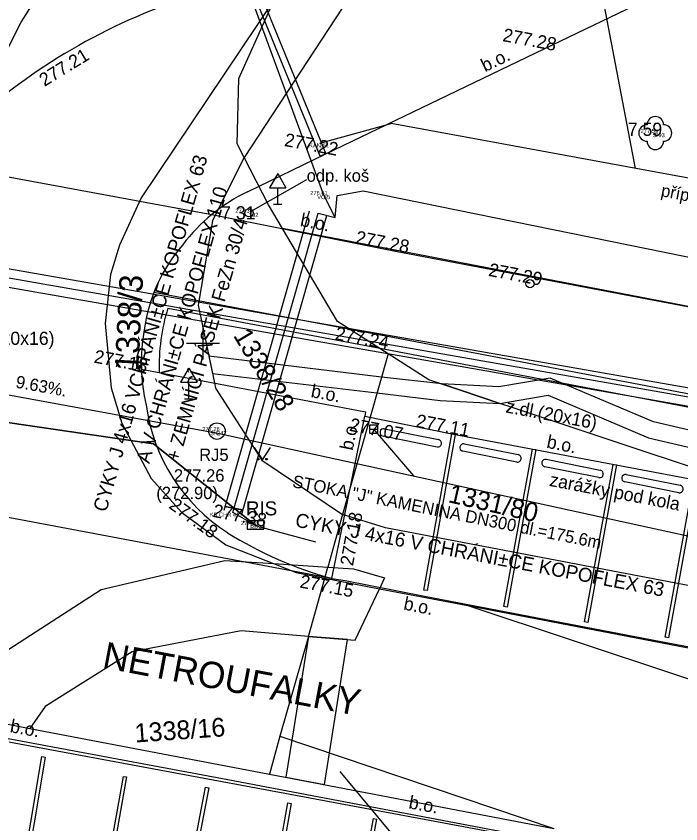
# Model space of a CAD drawing. Extents: x -601602 to -600882, y -1162594 to -1161950.
# Drawn here: x -601230.67 to -601210.51, y -1162089.58 to -1162065.09 of the extents above; entities that cross this region are included whole.
import ezdxf

# ---------------------------------------------------------------- set-up
doc = ezdxf.new("R2010")
doc.units = 0
for name, color, linetype in [('BODY', 7, 'Continuous'), ('BODY_CISLA', 7, 'Continuous'), ('BODY_KODY', 7, 'Continuous'), ('BODY_VYSKY_CELE', 7, 'Continuous'), ('G_TEXTY', 7, 'Continuous'), ('G_ZELEN', 7, 'Continuous'), ('G_ZNACKY', 7, 'Continuous'), ('H_KOTY_VYSKOVE', 7, 'Continuous'), ('H_VYSKY_PREVZATE', 7, 'Continuous'), ('IS_CHRÁNIČKY', 7, 'Continuous'), ('IS_KAN_JEDNOTNA', 7, 'Continuous'), ('IS_KAN_SPLASKOVA', 7, 'Continuous'), ('IS_ODVODNĚNÍ', 7, 'Continuous'), ('IS_VO', 7, 'Continuous'), ('IS_VO_AREAL', 7, 'Continuous'), ('IS_VO_PRELOZKA', 7, 'Continuous'), ('KN_Hranice parcel', 7, 'Continuous'), ('KN_Parcelní čísla', 7, 'Continuous'), ('KN_Pop  PČ popisy', 7, 'Continuous'), ('KN_Vnitřní kresba', 7, 'Continuous'), ('KN_Věcná břemena k části', 7, 'Continuous'), ('Vrstva 14', 7, 'Continuous'), ('Vrstva 19', 7, 'Continuous'), ('Vrstva 25', 7, 'Continuous'), ('Vrstva 26', 7, 'Continuous'), ('Vrstva 49', 7, 'Continuous'), ('VRSTVA 5', 7, 'Continuous'), ('Vrstva 7', 7, 'Continuous'), ('X_SOUR_KRIZKY_SEVER', 7, 'Continuous')]:
    doc.layers.add(name, color=color, linetype=linetype)

# ---------------------------------------------------------------- blocks, each defined once
blk = doc.blocks.new('POINT_DISPLAY')
blk.add_line((0, 0), (0, 0))

msp = doc.modelspace()

# ---------------------------------------------------------------- linework, layer by layer
at = {"layer": 'G_TEXTY'}
msp.add_line((-601221.866, -1162070.048), (-601223.549, -1162071.009), dxfattribs=at)
at = {"layer": 'G_ZELEN'}
msp.add_circle((-601211.29, -1162068.63), 0.00025, dxfattribs=at)
for centre, start, end in [((-601211.29, -1162068.38), 0, 180), ((-601211.54, -1162068.63), 90, 270), ((-601211.04, -1162068.63), 270, 90), ((-601211.29, -1162068.88), 180, 360)]:
    msp.add_arc(centre, 0.25, start, end, dxfattribs=at)
at = {"layer": 'G_ZNACKY'}
for p, q in [((-601223.16, -1162080.395), (-601223.66, -1162080.395)), ((-601223.66, -1162080.395), (-601223.66, -1162080.645)), ((-601223.16, -1162080.645), (-601223.16, -1162080.395)), ((-601223.66, -1162080.645), (-601223.16, -1162080.645)), ((-601223.66, -1162080.645), (-601223.66, -1162080.645))]:
    msp.add_line(p, q, dxfattribs=at)
for centre, radius in [((-601223.61, -1162071.05), 0.125), ((-601223.61, -1162071.05), 0.00025), ((-601224.58, -1162077.67), 0.25)]:
    msp.add_circle(centre, radius, dxfattribs=at)
at = {"layer": 'IS_CHRÁNIČKY'}
for points in [[(-601269.322, -1162072.054), (-601264.751, -1162067.079), (-601263.901, -1162066.729), (-601260.559, -1162067.068), (-601254.608, -1162068.26), (-601248.108, -1162069.46), (-601239.768, -1162071.15), (-601235.321, -1162071.969), (-601188.223, -1162080.219), (-601187.191, -1162077.25), (-601187.253, -1162076.744)], [(-601268.918, -1162072.426), (-601264.429, -1162067.541), (-601263.819, -1162067.291), (-601260.641, -1162067.612), (-601254.712, -1162068.8), (-601248.212, -1162070), (-601239.872, -1162071.69), (-601235.419, -1162072.511), (-601187.857, -1162080.841), (-601186.629, -1162077.31), (-601186.707, -1162076.676)]]:
    msp.add_lwpolyline(points, dxfattribs=at)
at = {"layer": 'IS_KAN_JEDNOTNA'}
msp.add_lwpolyline([(-601284.233, -1162104.983), (-601281.181, -1162099.025), (-601277.302, -1162081.896), (-601264.676, -1162070.309), (-601240.903, -1162074.739), (-601224.554, -1162077.728), (-601180.153, -1162087.436), (-601164.522, -1162091.613), (-601134.295, -1162101.261)], dxfattribs=at)
at = {"layer": 'IS_KAN_SPLASKOVA'}
msp.add_line((-601214.91, -1162053.957), (-601211.895, -1162069.701), dxfattribs=at)
msp.add_lwpolyline([(-601193.603, -1162074.095), (-601192.9, -1162073.189), (-601219.294, -1162068.342)], dxfattribs=at)
at = {"layer": 'IS_ODVODNĚNÍ'}
msp.add_line((-601219.83, -1162077.61), (-601218.624, -1162079.025), dxfattribs=at)
msp.add_lwpolyline([(-601221.46, -1162068.94), (-601219.294, -1162068.342)], dxfattribs=at)
at = {"layer": 'IS_VO'}
msp.add_lwpolyline([(-601221, -1162071.19), (-601220.94, -1162070.52), (-601220.15, -1162070.38), (-601205.25, -1162073.42), (-601205.07, -1162074.26), (-601204.715, -1162073.536), (-601188.58, -1162077.04), (-601188.36, -1162077.39), (-601188.09, -1162077.11), (-601183.9, -1162077.71), (-601173.92, -1162080.34), (-601173.63, -1162080.41), (-601159.1, -1162083.69), (-601159.12, -1162084.51), (-601158.666, -1162083.84), (-601145.3, -1162088.52)], dxfattribs=at)
at = {"layer": 'IS_VO_AREAL'}
msp.add_lwpolyline([(-601221, -1162071.19), (-601221.34, -1162070.51), (-601224.06, -1162063.1)], dxfattribs=at)
at = {"layer": 'IS_VO_PRELOZKA'}
for p, q in [((-601224.364, -1162080.065), (-601221.774, -1162070.985)), ((-601223.836, -1162080.215), (-601221.246, -1162071.135)), ((-601223.39, -1162080.54), (-601221.594, -1162081.027)), ((-601223.39, -1162080.54), (-601221.594, -1162081.027))]:
    msp.add_line(p, q, dxfattribs=at)
for points in [[(-601277.25, -1162070.85), (-601276.92, -1162070.27), (-601276.21, -1162070.04), (-601270.43, -1162070.89), (-601269.3, -1162071.21), (-601267.85, -1162070.76), (-601267.85, -1162070.76), (-601265.6, -1162071.22), (-601262.94, -1162071.88), (-601254.87, -1162073.2), (-601250.35, -1162073.86), (-601249.7, -1162074.36), (-601250.2, -1162075.96), (-601249.52, -1162074.33), (-601248.79, -1162074.18), (-601240.94, -1162075.85), (-601238.61, -1162076.29), (-601226.51, -1162078.06), (-601223.39, -1162080.54), (-601226.51, -1162078.06), (-601238.61, -1162076.29), (-601238.61, -1162076.29)], [(-601223.39, -1162080.54), (-601224.1, -1162080.14), (-601221.51, -1162071.06), (-601221, -1162071.19)]]:
    msp.add_lwpolyline(points, dxfattribs=at)
at = {"layer": 'KN_Hranice parcel'}
for p, q in [((-601222.84, -1162064.56), (-601226.88, -1162070.6)), ((-601219.39, -1162075.33), (-601220.77, -1162080.2)), ((-601220.39, -1162084.01), (-601219.65, -1162082.45)), ((-601219.65, -1162082.45), (-601216.97, -1162082.96)), ((-601221.81, -1162083.9), (-601222.67, -1162086.92)), ((-601221.81, -1162083.9), (-601220.39, -1162084.01)), ((-601230.25, -1162086.69), (-601222.99, -1162088.07)), ((-601222.67, -1162086.92), (-601222.99, -1162088.07)), ((-601222.67, -1162086.92), (-601214.37, -1162089.72)), ((-601222.99, -1162088.07), (-601214.37, -1162089.72))]:
    msp.add_line(p, q, dxfattribs=at)
for points in [[(-601238.93, -1162085.03), (-601237.95, -1162082.12), (-601235.72, -1162076.14), (-601233.56, -1162071.26), (-601230.52, -1162065.27), (-601226.44, -1162058.84), (-601219, -1162048.28)], [(-601219, -1162048.28), (-601212.7, -1162052.51), (-601223.76, -1162069.37)], [(-601223.76, -1162069.37), (-601223.97, -1162068.96), (-601223.92, -1162066.98), (-601222.84, -1162064.56)], [(-601223.76, -1162069.37), (-601224.65, -1162071.14), (-601224.72, -1162071.29), (-601225.15, -1162073.85), (-601224.66, -1162076.21), (-601224.63, -1162076.37), (-601223.22, -1162078.55), (-601220.77, -1162080.2)], [(-601222.59, -1162071.53), (-601223.02, -1162070.81), (-601223.76, -1162069.37)], [(-601226.88, -1162070.6), (-601227.54, -1162072.03), (-601227.81, -1162072.92), (-601227.97, -1162074.41), (-601227.79, -1162076.36), (-601227.47, -1162077.43), (-601226.58, -1162079.11), (-601225.65, -1162080.14), (-601224.31, -1162081.12), (-601222.87, -1162081.69), (-601222.18, -1162081.96), (-601221.31, -1162082.13), (-601219.65, -1162082.45)], [(-601219.39, -1162075.33), (-601220.93, -1162074.35), (-601222.59, -1162071.53)], [(-601156.16, -1162086.15), (-601160.29, -1162084.78), (-601165.08, -1162083.36), (-601173.19, -1162081.3), (-601181.3, -1162079.46), (-601222.59, -1162071.53)], [(-601208.8, -1162079.23), (-601218.16, -1162076.11), (-601219.39, -1162075.33)], [(-601220.77, -1162080.2), (-601221.22, -1162081.8), (-601220.44, -1162081.85), (-601219.5, -1162082.12), (-601219.65, -1162082.45)], [(-601185.03, -1162087.17), (-601190.46, -1162086.13), (-601192.19, -1162085.8), (-601195.87, -1162085.1), (-601197.57, -1162084.78), (-601219.47, -1162080.6), (-601220.77, -1162080.2)], [(-601216.97, -1162082.96), (-601204.11, -1162087.24), (-601173.67, -1162097.46)], [(-601216.97, -1162082.96), (-601197.87, -1162086.63), (-601190.83, -1162087.99), (-601189.88, -1162088.17), (-601179.25, -1162090.33), (-601172.41, -1162091.94), (-601162.97, -1162094.53)], [(-601221.81, -1162083.9), (-601223.85, -1162083.73), (-601227.15, -1162084.36), (-601229.79, -1162086.02), (-601230.25, -1162086.69)], [(-601202.1, -1162095.83), (-601201.76, -1162093.97), (-601201.49, -1162092.55), (-601211.36, -1162090.74), (-601223.12, -1162088.55), (-601230.57, -1162087.16), (-601239.11, -1162085.56), (-601244.03, -1162084.64), (-601247.06, -1162084.07)], [(-601238.93, -1162085.03), (-601232.56, -1162086.23), (-601230.25, -1162086.69)]]:
    msp.add_lwpolyline(points, dxfattribs=at)
at = {"layer": 'KN_Pop  PČ popisy'}
msp.add_line((-601220.85, -1162087.99), (-601219.12, -1162090.09), dxfattribs=at)
at = {"layer": 'KN_Vnitřní kresba'}
for p, q in [((-601228.09, -1162082.47), (-601224.34, -1162081.59)), ((-601224.34, -1162081.59), (-601222.87, -1162081.69)), ((-601222.87, -1162081.69), (-601221.22, -1162081.8)), ((-601221.31, -1162082.13), (-601221.22, -1162081.8)), ((-601221.81, -1162083.9), (-601221.31, -1162082.13)), ((-601231.32, -1162084.56), (-601228.09, -1162082.47))]:
    msp.add_line(p, q, dxfattribs=at)
at = {"layer": 'KN_Věcná břemena k části'}
for points in [[(-601216, -1162076.83), (-601217.76, -1162076.24), (-601219.59, -1162076.03), (-601224.83, -1162075.4), (-601224.72, -1162075.92), (-601219.73, -1162076.51), (-601217.81, -1162076.74)], [(-601221.17, -1162087.43), (-601220.62, -1162083.99), (-601221.81, -1162083.9), (-601222.31, -1162087.04), (-601222.49, -1162088.17), (-601221.32, -1162088.39)]]:
    msp.add_lwpolyline(points, close=True, dxfattribs=at)
msp.add_lwpolyline([(-601187.61, -1162082.27), (-601194.69, -1162080.86), (-601196.29, -1162080.66), (-601202.44, -1162079.47), (-601211.34, -1162077.39), (-601214.48, -1162076.06), (-601216.03, -1162076.33), (-601217.76, -1162076.24), (-601216, -1162076.83), (-601214.54, -1162076.58), (-601211.5, -1162077.87), (-601206.29, -1162079.09), (-601206.37, -1162080.05), (-601205.94, -1162080.19), (-601205.85, -1162079.19), (-601202.55, -1162079.96), (-601196.37, -1162081.16), (-601194.77, -1162081.36), (-601187.71, -1162082.75)], dxfattribs=at)
at = {"layer": 'Vrstva 14'}
for p, q in [((-601223.453, -1162078.171), (-601223.203, -1162078.546)), ((-601223.203, -1162078.546), (-601222.953, -1162078.171))]:
    msp.add_line(p, q, dxfattribs=at)
for points in [[(-601223.328, -1162078.546), (-601223.353, -1162078.521), (-601223.328, -1162078.496)], [(-601223.328, -1162078.546), (-601223.328, -1162078.496), (-601223.303, -1162078.521)], [(-601223.078, -1162078.546), (-601223.103, -1162078.521), (-601223.078, -1162078.496)], [(-601223.078, -1162078.546), (-601223.078, -1162078.496), (-601223.053, -1162078.521)]]:
    msp.add_lwpolyline(points, close=True, dxfattribs=at)
for centre in [(-601223.328, -1162078.521), (-601223.078, -1162078.521)]:
    msp.add_circle(centre, 0.025, dxfattribs=at)
at = {"layer": 'Vrstva 19'}
for p, q in [((-601222.74, -1162069.857), (-601222.99, -1162070.29)), ((-601222.74, -1162069.857), (-601222.49, -1162070.29)), ((-601222.99, -1162070.29), (-601222.49, -1162070.29)), ((-601222.74, -1162070.79), (-601222.74, -1162070.29)), ((-601222.865, -1162070.79), (-601222.615, -1162070.79)), ((-601225.435, -1162075.757), (-601225.685, -1162076.19)), ((-601225.435, -1162075.757), (-601225.185, -1162076.19)), ((-601225.685, -1162076.19), (-601225.185, -1162076.19)), ((-601225.435, -1162076.69), (-601225.435, -1162076.19)), ((-601225.56, -1162076.69), (-601225.31, -1162076.69))]:
    msp.add_line(p, q, dxfattribs=at)
at = {"layer": 'Vrstva 25'}
for p, q in [((-601219.705, -1162077.485), (-601219.955, -1162077.485)), ((-601219.955, -1162077.485), (-601219.955, -1162077.735)), ((-601219.955, -1162077.61), (-601219.705, -1162077.61)), ((-601219.705, -1162077.735), (-601219.705, -1162077.485)), ((-601219.955, -1162077.735), (-601219.705, -1162077.735)), ((-601219.955, -1162077.735), (-601219.955, -1162077.735))]:
    msp.add_line(p, q, dxfattribs=at)
at = {"layer": 'Vrstva 26'}
msp.add_circle((-601215.09, -1162073.2), 0.125, dxfattribs=at)
at = {"layer": 'VRSTVA 5'}
msp.add_line((-601235.4, -1162072.236), (-601188.04, -1162080.53), dxfattribs=at)
at = {"layer": 'Vrstva 7'}
for p, q in [((-601214.66, -1162066.08), (-601208.718, -1162063.216)), ((-601221.45, -1162069.33), (-601223.72, -1162063.78)), ((-601223.55, -1162063.71), (-601221.28, -1162069.26)), ((-601221.28, -1162069.26), (-601214.66, -1162066.08)), ((-601223.65, -1162070.41), (-601221.28, -1162069.26)), ((-601221.28, -1162069.26), (-601221.45, -1162069.33)), ((-601233.027, -1162069.565), (-601224.737, -1162071.101)), ((-601224.737, -1162071.101), (-601219.12, -1162072.22)), ((-601219.12, -1162072.22), (-601209.14, -1162074.11)), ((-601226.491, -1162073.458), (-601219.67, -1162074.74)), ((-601226.067, -1162073.941), (-601219.74, -1162075.13)), ((-601219.67, -1162074.74), (-601209.63, -1162076.66)), ((-601219.74, -1162075.13), (-601209.7, -1162077.05)), ((-601226.872, -1162075.789), (-601220.08, -1162077.09)), ((-601220.08, -1162077.09), (-601220.1, -1162077.22)), ((-601221.098, -1162082.137), (-601220.1, -1162077.22)), ((-601220.1, -1162077.22), (-601217.41, -1162077.76)), ((-601219.5, -1162077.597), (-601217.863, -1162077.926)), ((-601217.908, -1162078.152), (-601219.545, -1162077.823)), ((-601217.41, -1162077.76), (-601210.07, -1162079.15)), ((-601217.084, -1162078.055), (-601215.446, -1162078.384)), ((-601215.492, -1162078.609), (-601217.129, -1162078.28)), ((-601214.594, -1162078.526), (-601212.957, -1162078.855)), ((-601213.002, -1162079.081), (-601214.639, -1162078.752)), ((-601212.172, -1162078.985), (-601210.534, -1162079.314)), ((-601210.58, -1162079.539), (-601212.217, -1162079.211)), ((-601221.098, -1162082.137), (-601232.21, -1162080.05)), ((-601221.098, -1162082.137), (-601220.69, -1162082.2)), ((-601220.69, -1162082.2), (-601218.29, -1162082.68)), ((-601218.29, -1162082.68), (-601210.96, -1162084.08)), ((-601210.96, -1162084.08), (-601203.6, -1162085.45)), ((-601224.25, -1162088.25), (-601236.39, -1162085.97)), ((-601211.23, -1162090.71), (-601224.25, -1162088.25))]:
    msp.add_line(p, q, dxfattribs=at)
for points in [[(-601217.361, -1162077.769), (-601218.211, -1162082.509), (-601218.309, -1162082.491), (-601217.459, -1162077.751)], [(-601215.883, -1162082.994), (-601215.013, -1162078.214), (-601214.914, -1162078.232), (-601215.784, -1162083.012)], [(-601213.436, -1162083.458), (-601212.566, -1162078.678), (-601212.467, -1162078.696), (-601213.337, -1162083.476)], [(-601210.989, -1162083.921), (-601210.119, -1162079.141), (-601210.021, -1162079.159), (-601210.891, -1162083.939)], [(-601229.791, -1162087.558), (-601230.461, -1162091.538), (-601230.559, -1162091.522), (-601229.889, -1162087.542)], [(-601227.321, -1162088.159), (-601228.021, -1162092.109), (-601228.119, -1162092.091), (-601227.419, -1162088.141)], [(-601224.831, -1162088.489), (-601225.581, -1162092.419), (-601225.679, -1162092.401), (-601224.929, -1162088.471)], [(-601222.331, -1162088.959), (-601223.031, -1162092.909), (-601223.129, -1162092.891), (-601222.429, -1162088.941)], [(-601219.741, -1162089.439), (-601220.471, -1162093.379), (-601220.569, -1162093.361), (-601219.839, -1162089.421)]]:
    msp.add_lwpolyline(points, close=True, dxfattribs=at)
for centre, radius, start, end in [((-601220.008, -1162081.444), 17.782, 109.3847, 134.3576), ((-601221.327, -1162075.263), 5.38, 115.5812, 142.9343), ((-601221.861, -1162075.28), 4.975, 139.066, 172.1466), ((-601220.451, -1162075.69), 5.883, 162.7031, 181.973), ((-601221.063, -1162075.59), 5.812, 170.1915, 192.8234), ((-601221.301, -1162076.138), 5.479, 187.7786, 237.3169), ((-601219.522, -1162077.71), 0.115, 78.6491, 258.6491), ((-601217.885, -1162078.039), 0.115, 258.6491, 78.6491), ((-601217.106, -1162078.168), 0.115, 78.6491, 258.6491), ((-601215.469, -1162078.496), 0.115, 258.6491, 78.6491), ((-601214.617, -1162078.639), 0.115, 78.6491, 258.6491), ((-601212.979, -1162078.968), 0.115, 258.6491, 78.6491), ((-601212.194, -1162079.098), 0.115, 78.6491, 258.6491), ((-601210.557, -1162079.427), 0.115, 258.6491, 78.6491), ((-601217.953, -1162070.671), 11.89, 237.9633, 254.6634)]:
    msp.add_arc(centre, radius, start, end, dxfattribs=at)
at = {"layer": 'X_SOUR_KRIZKY_SEVER'}
for p, q in [((-601225, -1162075.5), (-601225, -1162074.5)), ((-601225.5, -1162075), (-601224.5, -1162075))]:
    msp.add_line(p, q, dxfattribs=at)

# ---------------------------------------------------------------- block references
at = {"layer": 'BODY'}
for p in [(-601211.29, -1162068.63), (-601221.46, -1162068.94), (-601221.34, -1162070.51), (-601223.61, -1162071.05), (-601224.58, -1162077.67), (-601224.1, -1162080.14), (-601223.41, -1162080.52)]:
    msp.add_blockref('POINT_DISPLAY', p, dxfattribs=at)

# ---------------------------------------------------------------- texts
at = {"layer": 'BODY_CISLA'}
for s, p in [('293', (-601211.29, -1162068.755)), ('251', (-601221.46, -1162069.065)), ('65', (-601221.34, -1162070.635)), ('292', (-601223.61, -1162071.175)), ('247', (-601224.58, -1162077.795)), ('41', (-601224.1, -1162080.265)), ('248', (-601223.41, -1162080.645))]:
    msp.add_text(s, height=0.125, dxfattribs=at).set_placement(p)
at = {"layer": 'BODY_KODY'}
for s, p in [('S', (-601211.371, -1162068.755)), ('KAN', (-601221.787, -1162069.065)), ('VO', (-601221.539, -1162070.635)), ('SK', (-601224.784, -1162077.795)), ('KB CHR', (-601224.798, -1162080.265)), ('RI', (-601223.573, -1162080.645))]:
    msp.add_text(s, height=0.125, dxfattribs=at).set_placement(p)
at = {"layer": 'BODY_VYSKY_CELE'}
for s, p in [('277.59 ', (-601211.735, -1162068.63)), ('276.61 ', (-601221.752, -1162070.51)), ('277.31 ', (-601224.022, -1162071.05)), ('277.26 ', (-601225.024, -1162077.67)), ('277.38 ', (-601223.855, -1162080.52))]:
    msp.add_text(s, height=0.125, dxfattribs=at).set_placement(p)
at = {"layer": 'G_TEXTY'}
for s, height, p in [('odp. koš', 0.375, (-601221.861, -1162070.107)), ('RIS', 0.425, (-601223.703, -1162080.226))]:
    msp.add_text(s, height=height, dxfattribs=at).set_placement(p)
at = {"layer": 'H_KOTY_VYSKOVE'}
for s, p in [(' 7 59', (-601212.272, -1162068.716)), (' 7 31', (-601224.601, -1162071.249))]:
    msp.add_text(s, height=0.4, dxfattribs=at).set_placement(p)
msp.add_text('277.38 ', height=0.4, rotation=349.1372, dxfattribs=at).set_placement((-601224.725, -1162080.268))
at = {"layer": 'H_VYSKY_PREVZATE'}
for s, rotation, p in [('277.28 ', 349.3397, (-601215.937, -1162065.84)), ('277.21 ', 31.4813, (-601229.812, -1162067.233)), ('277.22 ', 349.3397, (-601222.557, -1162069.02)), ('277.28 ', 349.3397, (-601220.397, -1162071.98)), ('277.29 ', 349.3397, (-601216.367, -1162072.96)), ('277.24 ', 349.3397, (-601221.017, -1162074.89)), ('277.18 ', 349.3397, (-601228.331, -1162075.591)), ('277.07 ', 349.3397, (-601220.582, -1162077.66)), ('277.11 ', 349.3397, (-601218.567, -1162077.542)), ('277.18 ', 323.7822, (-601226.064, -1162079.983)), ('277.18 ', 79.5348, (-601220.458, -1162081.776)), ('277.15 ', 349.3397, (-601222.09, -1162082.411))]:
    msp.add_text(s, height=0.4, rotation=rotation, dxfattribs=at).set_placement(p)
at = {"layer": 'IS_KAN_JEDNOTNA'}
for s, rotation, p in [('9.63%.', 349.6393, (-601230.704, -1162076.348)), ('STOKA "J" KAMENINA DN300 dl.=175.6m', 348.6428, (-601222.315, -1162079.366))]:
    msp.add_text(s, height=0.375, rotation=rotation, dxfattribs=at).set_placement(p)
for s, p in [('RJ5', (-601225.12, -1162078.574)), ('277.26', (-601225.887, -1162079.201)), ('(272.90)', (-601226.419, -1162079.733))]:
    msp.add_text(s, height=0.375, dxfattribs=at).set_placement(p)
at = {"layer": 'IS_KAN_SPLASKOVA'}
msp.add_text('přípojka PVC 150 dl.=28.0m', height=0.375, rotation=348.6428, dxfattribs=at).set_placement((-601211.139, -1162070.542))
at = {"layer": 'IS_VO_PRELOZKA'}
for s, rotation, p in [('CYKY J 4x16 VCHRÁNI±CE KOPOFLEX 63', 74.074, (-601227.936, -1162080.147)), ('A V CHRÁNI±CE KOPOFLEX 110', 74.074, (-601226.632, -1162078.676)), ('+ ZEMNÍCÍ PÁSEK FeZn 30/4', 74.074, (-601225.733, -1162078.624)), ('CYKY J 4x16 V CHRÁNI±CE KOPOFLEX 63', 349.2056, (-601222.23, -1162080.564))]:
    msp.add_text(s, height=0.425, rotation=rotation, dxfattribs=at).set_placement(p)
at = {"layer": 'KN_Parcelní čísla'}
for s, height, rotation, p in [('1338/3', 0.715, 87, (-601226.969, -1162075.866)), ('1338/28', 0.5695, 301, (-601224.102, -1162074.768)), ('1331/80', 0.5695, 347, (-601217.599, -1162079.82)), ('1338/16', 0.5695, 4, (-601227.058, -1162087.115))]:
    msp.add_text(s, height=height, rotation=rotation, dxfattribs=at).set_placement(p)
at = {"layer": 'Vrstva 49'}
for s, rotation, p in [('b.o.', 348.7335, (-601222.078, -1162071.446)), ('b.o.', 349.1561, (-601221.753, -1162076.635)), ('z.dl.(20x16)', 349.2767, (-601215.844, -1162077.101)), ('b.o.', 78.5308, (-601220.465, -1162078.276)), ('b.o.', 348.6491, (-601214.605, -1162078.172))]:
    msp.add_text(s, height=0.4, rotation=rotation, dxfattribs=at).set_placement(p)
msp.add_text('z.dl.(20x16)', height=0.4, dxfattribs=at).set_placement((-601232.301, -1162075.055))
at = {"layer": 'Vrstva 7'}
for s, height, rotation, p in [('b.o.', 0.4, 25.6579, (-601216.454, -1162066.787)), ('zarážky pod kola', 0.4, 349.1211, (-601214.521, -1162079.328)), ('b.o.', 0.4, 348.6901, (-601218.944, -1162083.077)), ('NETROUFALKY', 0.8, 349.3007, (-601228.083, -1162084.84)), ('b.o.', 0.4, 349.4716, (-601230.875, -1162086.797)), ('b.o.', 0.4, 349.4716, (-601218.787, -1162089.109))]:
    msp.add_text(s, height=height, rotation=rotation, dxfattribs=at).set_placement(p)

doc.saveas('drawing.dxf')
